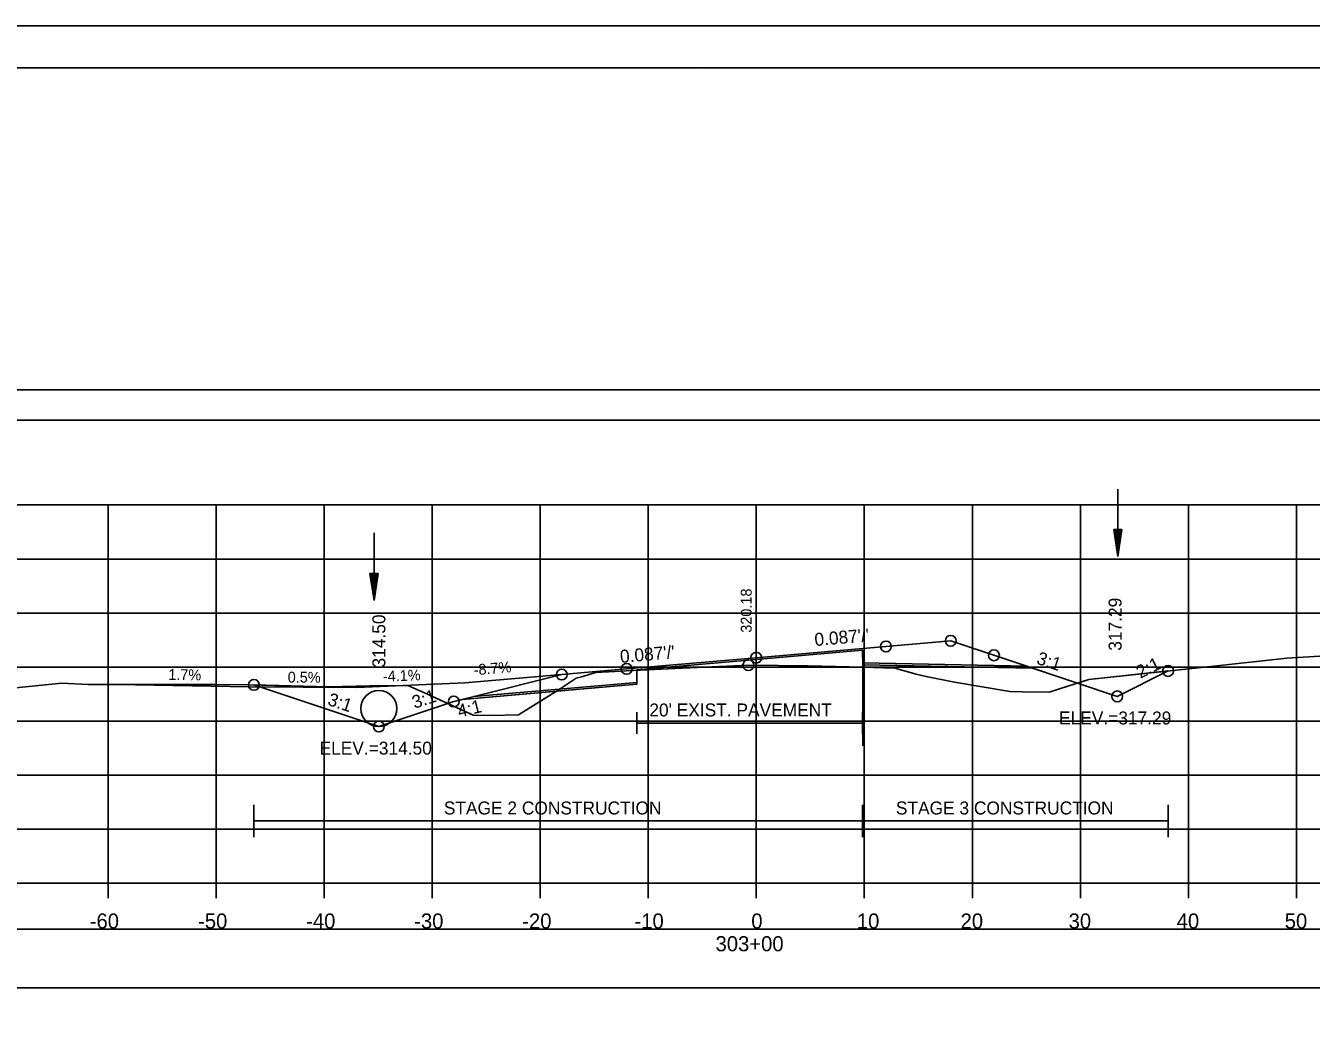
# Model space of a CAD drawing. Extents: x 1376273 to 1384221, y 378927 to 384592.
# Drawn here: x 1381290.7 to 1381409.7, y 380446.3 to 380538.5 of the extents above; entities that cross this region are included whole.
import ezdxf

# ---------------------------------------------------------------- set-up
doc = ezdxf.new("R2010")
doc.units = 0
for name, color, linetype in [('R_Alt Surface', 7, 'Continuous'), ('R_Axis', 7, 'Continuous'), ('R_Axis Annot', 7, 'Continuous'), ('R_Border', 7, 'Continuous'), ('R_Border Notes', 7, 'Continuous'), ('R_Contours', 7, 'Continuous'), ('R_Dimension', 7, 'Continuous'), ('R_Drive', 7, 'Continuous'), ('R_Exist Surface', 7, 'Continuous'), ('R_Fin Surface', 7, 'Continuous'), ('R_Grid', 7, 'Continuous'), ('R_No Plot', 7, 'Continuous'), ('R_Water', 7, 'Continuous'), ('R_Xsect Elev', 7, 'Continuous'), ('R_Xsect Slope', 7, 'Continuous'), ('T_Detection Zones', 7, 'Continuous')]:
    doc.layers.add(name, color=color, linetype=linetype)

msp = doc.modelspace()

# ---------------------------------------------------------------- linework, layer by layer
at = {"layer": 'R_Alt Surface'}
for points in [[(1381332.19, 380476.43), (1381347.29, 380477.74), (1381347.3, 380478.9), (1381358.35, 380479.86), (1381368.19, 380480.71), (1381368.2, 380479.55), (1381383.38, 380479.24)], [(1381347.3, 380474.98), (1381347.3, 380472.98)], [(1381368.19, 380474.98), (1381368.19, 380472.98)], [(1381347.3, 380473.98), (1381368.19, 380473.98)]]:
    msp.add_lwpolyline(points, dxfattribs=at)
at = {"layer": 'R_Axis'}
for p, q in [((1381208.35, 380459.16), (1381508.35, 380459.16)), ((1381298.35, 380457.76), (1381298.35, 380459.16)), ((1381308.35, 380457.76), (1381308.35, 380459.16)), ((1381318.35, 380457.76), (1381318.35, 380459.16)), ((1381328.35, 380457.76), (1381328.35, 380459.16)), ((1381338.35, 380457.76), (1381338.35, 380459.16)), ((1381348.35, 380457.76), (1381348.35, 380459.16)), ((1381358.35, 380457.76), (1381358.35, 380459.16)), ((1381368.35, 380457.76), (1381368.35, 380459.16)), ((1381378.35, 380457.76), (1381378.35, 380459.16)), ((1381388.35, 380457.76), (1381388.35, 380459.16)), ((1381398.35, 380457.76), (1381398.35, 380459.16)), ((1381408.35, 380457.76), (1381408.35, 380459.16))]:
    msp.add_line(p, q, dxfattribs=at)
at = {"layer": 'R_Axis Annot'}
for points in [[(1381207.54, 380502), (1381509.34, 380502), (1381509.34, 380504.82), (1381207.54, 380504.82)], [(1381207.5, 380449.49), (1381509.19, 380449.49), (1381509.19, 380454.9), (1381207.5, 380454.9)]]:
    msp.add_lwpolyline(points, close=True, dxfattribs=at)
at = {"layer": 'R_Border'}
for p, q in [((1381200.35, 380534.62), (1381516.53, 380534.62)), ((1381352.87, 380534.36), (1381352.87, 380534.36)), ((1381352.87, 380534.36), (1381352.87, 380534.36))]:
    msp.add_line(p, q, dxfattribs=at)
at = {"layer": 'R_Contours'}
for p, q in [((1381368.2, 380479.14), (1381368.2, 380479.38)), ((1381347.3, 380478.86), (1381350.83, 380479.04))]:
    msp.add_line(p, q, dxfattribs=at)
for points in [[(1381368.2, 380479.38), (1381368.19, 380480.71), (1381358.35, 380479.86), (1381347.3, 380478.9), (1381347.3, 380478.86)], [(1381350.83, 380479.04), (1381357.62, 380479.34), (1381363.16, 380479.26), (1381368.2, 380479.14)]]:
    msp.add_lwpolyline(points, dxfattribs=at)
at = {"layer": 'R_Dimension'}
for p, q in [((1381311.86, 380463.42), (1381311.86, 380466.42)), ((1381368.19, 380463.42), (1381368.19, 380466.42)), ((1381396.46, 380463.42), (1381396.46, 380466.42)), ((1381311.86, 380464.92), (1381396.46, 380464.92))]:
    msp.add_line(p, q, dxfattribs=at)
at = {"layer": 'R_Drive'}
for p, q in [((1381340.35, 380478.47), (1381331.38, 380477.69)), ((1381311.39, 380477.34), (1381299.13, 380477.55)), ((1381321.39, 380477.28), (1381311.39, 380477.34)), ((1381331.38, 380477.69), (1381321.39, 380477.28))]:
    msp.add_line(p, q, dxfattribs=at)
at = {"layer": 'R_Exist Surface'}
msp.add_lwpolyline([(1381289.48, 380477.21), (1381294.07, 380477.66), (1381296.51, 380477.54), (1381300.82, 380477.55), (1381308.24, 380477.54), (1381311.3, 380477.52), (1381318.75, 380477.34), (1381323.85, 380477.44), (1381326.15, 380477.43), (1381327.65, 380476.77), (1381332.14, 380474.7), (1381333.77, 380474.68), (1381336.34, 380474.74), (1381340, 380477.02), (1381341.67, 380478.12), (1381342.29, 380478.29), (1381343.47, 380478.66), (1381345.27, 380478.75), (1381346.3, 380478.81), (1381350.83, 380479.04), (1381357.62, 380479.34), (1381363.16, 380479.26), (1381369.19, 380479.12), (1381370.15, 380479.09), (1381371.16, 380479.07), (1381373.15, 380478.5), (1381374.07, 380478.29), (1381376.7, 380477.76), (1381381.83, 380476.9), (1381383, 380476.87), (1381385.46, 380476.84), (1381387.96, 380477.63), (1381389.12, 380478.01), (1381400.7, 380479.25), (1381407.44, 380479.97), (1381425.17, 380481.06)], dxfattribs=at)
at = {"layer": 'R_Fin Surface'}
msp.add_lwpolyline([(1381311.86, 380477.51), (1381323.42, 380473.66), (1381330.35, 380475.97), (1381332.25, 380476.44), (1381340.35, 380478.47), (1381346.35, 380478.99), (1381358.35, 380480.03), (1381370.35, 380481.07), (1381376.35, 380481.59), (1381380.35, 380480.25), (1381383.02, 380479.36), (1381391.76, 380476.45), (1381396.46, 380478.8)], dxfattribs=at)
at = {"layer": 'R_Grid'}
for p, q in [((1381208.35, 380494.16), (1381508.35, 380494.16)), ((1381298.35, 380459.16), (1381298.35, 380494.16)), ((1381308.35, 380459.16), (1381308.35, 380494.16)), ((1381318.35, 380459.16), (1381318.35, 380494.16)), ((1381328.35, 380459.16), (1381328.35, 380494.16)), ((1381338.35, 380459.16), (1381338.35, 380494.16)), ((1381348.35, 380459.16), (1381348.35, 380494.16)), ((1381358.35, 380459.16), (1381358.35, 380494.16)), ((1381368.35, 380459.16), (1381368.35, 380494.16)), ((1381378.35, 380459.16), (1381378.35, 380494.16)), ((1381388.35, 380459.16), (1381388.35, 380494.16)), ((1381398.35, 380459.16), (1381398.35, 380494.16)), ((1381408.35, 380459.16), (1381408.35, 380494.16)), ((1381208.35, 380489.16), (1381508.35, 380489.16)), ((1381208.35, 380484.16), (1381508.35, 380484.16)), ((1381208.35, 380479.16), (1381508.35, 380479.16)), ((1381208.35, 380474.16), (1381508.35, 380474.16)), ((1381208.35, 380469.16), (1381508.35, 380469.16)), ((1381208.35, 380464.16), (1381508.35, 380464.16)), ((1381208.35, 380459.16), (1381508.35, 380459.16))]:
    msp.add_line(p, q, dxfattribs=at)
at = {"layer": 'R_No Plot'}
msp.add_line((1381187.95, 380538.51), (1381521.28, 380538.51), dxfattribs=at)
for points in [[(1381187.94, 380538.51), (1381521.28, 380538.51), (1381521.28, 380325.17), (1381187.94, 380325.17)], [(1381434.27, 380534.62), (1381434.27, 380524.74), (1381470, 380524.74), (1381470, 380521.82), (1381493.2, 380521.82), (1381493.2, 380497.48), (1381516.53, 380497.48), (1381516.53, 380329.16), (1381200.35, 380329.16), (1381200.35, 380534.62)]]:
    msp.add_lwpolyline(points, close=True, dxfattribs=at)
msp.add_lwpolyline([(1381331.17, 380476.17), (1381347.29, 380477.57), (1381347.3, 380478.9), (1381358.35, 380479.86), (1381368.19, 380480.71), (1381368.2, 380479.38), (1381383.91, 380479.07)], dxfattribs=at)
for centre in [(1381370.35, 380481.07), (1381376.35, 380481.59), (1381358.35, 380480.03), (1381380.35, 380480.25), (1381346.35, 380478.99), (1381357.62, 380479.34), (1381396.46, 380478.8), (1381311.86, 380477.51), (1381340.35, 380478.47), (1381391.76, 380476.45), (1381391.76, 380476.45), (1381330.35, 380475.97), (1381323.42, 380473.66), (1381323.42, 380473.66)]:
    msp.add_circle(centre, 0.5, dxfattribs=at)
at = {"layer": 'R_Water'}
for p, q in [((1381391.8, 380495.63), (1381391.8, 380489.38)), ((1381322.97, 380491.57), (1381322.97, 380485.32)), ((1381391.43, 380491.88), (1381391.8, 380489.38)), ((1381392.18, 380491.88), (1381391.43, 380491.88)), ((1381391.49, 380491.88), (1381391.8, 380489.8)), ((1381391.55, 380491.88), (1381391.8, 380490.23)), ((1381391.62, 380491.88), (1381391.8, 380490.65)), ((1381391.68, 380491.88), (1381391.8, 380491.07)), ((1381391.74, 380491.88), (1381391.8, 380491.49)), ((1381392.18, 380491.88), (1381391.8, 380489.38)), ((1381391.92, 380491.88), (1381391.8, 380491.07)), ((1381392.05, 380491.88), (1381391.8, 380490.23)), ((1381392.12, 380491.88), (1381391.8, 380489.8)), ((1381391.99, 380491.88), (1381391.8, 380490.65)), ((1381391.86, 380491.88), (1381391.8, 380491.49)), ((1381322.59, 380487.82), (1381322.97, 380485.32)), ((1381323.34, 380487.82), (1381322.59, 380487.82)), ((1381322.65, 380487.82), (1381322.97, 380485.74)), ((1381322.72, 380487.82), (1381322.97, 380486.17)), ((1381322.78, 380487.82), (1381322.97, 380486.59)), ((1381322.84, 380487.82), (1381322.97, 380487.01)), ((1381322.91, 380487.82), (1381322.97, 380487.43)), ((1381323.34, 380487.82), (1381322.97, 380485.32)), ((1381323.09, 380487.82), (1381322.97, 380487.01)), ((1381323.22, 380487.82), (1381322.97, 380486.17)), ((1381323.28, 380487.82), (1381322.97, 380485.74)), ((1381323.15, 380487.82), (1381322.97, 380486.59)), ((1381323.03, 380487.82), (1381322.97, 380487.43))]:
    msp.add_line(p, q, dxfattribs=at)
msp.add_circle((1381323.42, 380475.32), 1.67, dxfattribs=at)
at = {"layer": 'T_Detection Zones'}
for p, q in [((1381368.2, 380479.38), (1381368.2, 380471.87)), ((1381383.91, 380479.07), (1381368.2, 380479.38)), ((1381368.2, 380479.38), (1381368.2, 380479.14)), ((1381388.09, 380477.67), (1381383.91, 380479.07))]:
    msp.add_line(p, q, dxfattribs=at)
msp.add_lwpolyline([(1381368.2, 380479.14), (1381369.19, 380479.12), (1381370.15, 380479.09), (1381371.16, 380479.07), (1381373.15, 380478.5), (1381374.07, 380478.29), (1381376.7, 380477.76), (1381381.83, 380476.9), (1381383, 380476.87), (1381385.46, 380476.84), (1381387.96, 380477.63), (1381388.09, 380477.67)], dxfattribs=at)
for points in [[(1381339.85, 380476.92), (1381340, 380477.02), (1381341.67, 380478.12), (1381342.29, 380478.29), (1381343.47, 380478.66), (1381345.27, 380478.75), (1381346.3, 380478.81), (1381347.3, 380478.86), (1381347.29, 380477.57)], [(1381388.09, 380477.67), (1381389.12, 380478.01), (1381396.46, 380478.8), (1381391.76, 380476.45)], [(1381311.86, 380477.51), (1381318.75, 380477.34), (1381323.85, 380477.44), (1381326.15, 380477.43), (1381327.65, 380476.77), (1381329.79, 380475.78), (1381323.42, 380473.66)], [(1381329.79, 380475.78), (1381332.14, 380474.7), (1381333.77, 380474.68), (1381336.34, 380474.74), (1381339.85, 380476.92), (1381331.17, 380476.17), (1381330.35, 380475.97)]]:
    msp.add_lwpolyline(points, close=True, dxfattribs=at)

# ---------------------------------------------------------------- texts
at = {"layer": 'R_Alt Surface'}
msp.add_text("20' EXIST. PAVEMENT", height=1.2, dxfattribs=at).set_placement((1381348.45, 380474.59))
at = {"layer": 'R_Axis Annot'}
for s, p in [('-60', (1381296.66, 380454.96)), ('-50', (1381306.69, 380454.96)), ('-40', (1381316.69, 380454.96)), ('-30', (1381326.69, 380454.96)), ('-20', (1381336.69, 380454.96)), ('-10', (1381347.08, 380454.96)), ('0', (1381357.89, 380454.96)), ('10', (1381367.66, 380454.96)), ('20', (1381377.26, 380454.96)), ('30', (1381387.26, 380454.96)), ('40', (1381397.26, 380454.96)), ('50', (1381407.26, 380454.96)), ('303+00', (1381354.58, 380452.86))]:
    msp.add_text(s, height=1.4, dxfattribs=at).set_placement(p)
at = {"layer": 'R_Border Notes'}
for s, p in [('ELEV.=317.29', (1381386.37, 380473.85)), ('ELEV.=314.50', (1381317.93, 380471.06))]:
    msp.add_text(s, height=1.2, dxfattribs=at).set_placement(p)
at = {"layer": 'R_Dimension'}
for s, p in [('STAGE 2 CONSTRUCTION', (1381329.43, 380465.52)), ('STAGE 3 CONSTRUCTION', (1381371.27, 380465.52))]:
    msp.add_text(s, height=1.2, dxfattribs=at).set_placement(p)
at = {"layer": 'R_Drive'}
for s, rotation, p in [('-8.7%', 4.9535, (1381332.23, 380478.39)), ('1.7%', 359.0245, (1381303.92, 380477.98)), ('0.5%', 359.6855, (1381314.98, 380477.73)), ('-4.1%', 2.3195, (1381323.81, 380477.8))]:
    msp.add_text(s, height=1, rotation=rotation, dxfattribs=at).set_placement(p)
at = {"layer": 'R_Xsect Elev'}
for s, height, p in [('320.18', 1, (1381357.92, 380482.34)), ('317.29', 1.2, (1381392.16, 380480.67)), ('314.50', 1.2, (1381324.02, 380479.12))]:
    msp.add_text(s, height=height, rotation=90, dxfattribs=at).set_placement(p)
at = {"layer": 'R_Xsect Slope'}
for s, rotation, p in [("0.087'/'", 4.9535, (1381363.79, 380481.1)), ("0.087'/'", 4.9535, (1381345.79, 380479.54)), ('3:1', 341.5651, (1381384.21, 380479.49)), ('2:1', 26.5651, (1381393.89, 380478.07)), ('3:1', 341.5651, (1381318.59, 380475.68)), ('3:1', 18.4349, (1381326.72, 380475.29)), ('4:1', 14.0362, (1381330.86, 380474.47))]:
    msp.add_text(s, height=1.2, rotation=rotation, dxfattribs=at).set_placement(p)

doc.saveas('drawing.dxf')
